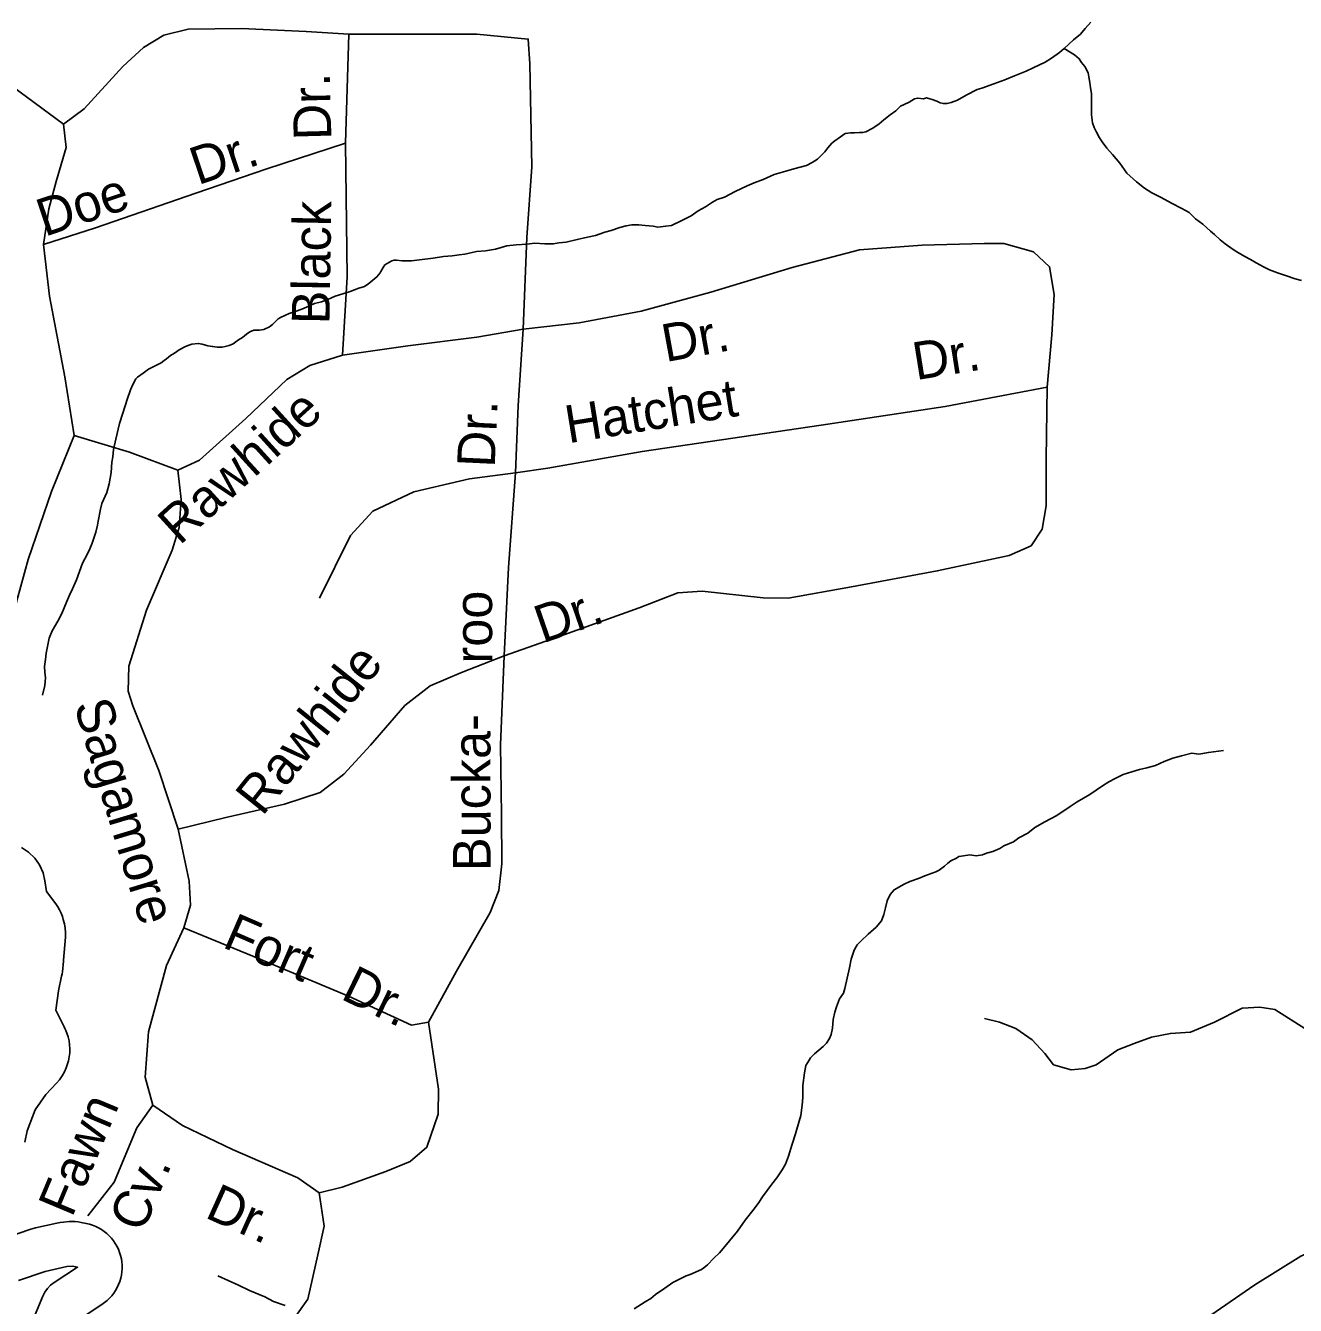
# Model space of a CAD drawing. Extents: x 2126262 to 2293712, y 749403 to 919119.
# Drawn here: x 2240636 to 2243838, y 803427 to 806654 of the extents above; entities that cross this region are included whole.
import ezdxf

# ---------------------------------------------------------------- set-up
doc = ezdxf.new("R2010")
doc.units = 0
for name, color, linetype in [('Exist Hydrographic Lake Shore', 7, 'Continuous'), ('Exist Hydrographic Misc Water Feature', 7, 'Continuous'), ('Exist Road Non-System Type 51', 7, 'Continuous'), ('Exist Road Non-System Type 51 Label', 7, 'Continuous'), ('Exist Road Secondary Type 51 Attributed', 7, 'Continuous')]:
    doc.layers.add(name, color=color, linetype=linetype)

msp = doc.modelspace()

# ---------------------------------------------------------------- linework, layer by layer
at = {"layer": 'Exist Hydrographic Lake Shore'}
for points in [[(2240626.2, 804581.5), (2240644, 804569.8), (2240659.4, 804555), (2240671.6, 804537.6), (2240680.4, 804518.1), (2240685.3, 804497.4), (2240689, 804470.9), (2240712.5, 804439.6), (2240717.6, 804432.1), (2240722.2, 804424.3), (2240726, 804416.1), (2240729.2, 804407.6), (2240731.6, 804400.4), (2240734.7, 804389.5), (2240736.6, 804378.3), (2240737.4, 804367), (2240737, 804355.7), (2240732.2, 804297.5), (2240732.1, 804296.2), (2240732, 804294.8), (2240729.2, 804268.4), (2240728.4, 804262.8), (2240727.4, 804257.2), (2240719.5, 804219.9), (2240712.5, 804171.7), (2240733.5, 804129.7), (2240735.6, 804125.2), (2240737.6, 804120.6), (2240740.4, 804113.5), (2240743.7, 804103.9), (2240746.1, 804094), (2240747.6, 804083.9), (2240748.2, 804073.8), (2240747.9, 804063.6), (2240746.6, 804053.5), (2240744.5, 804043.5), (2240741.4, 804033.8), (2240738.7, 804026.3), (2240734.2, 804015.7), (2240728.7, 804005.6), (2240722.1, 803996.2), (2240714.6, 803987.4), (2240687.4, 803958.7), (2240661, 803920.3), (2240640.5, 803867.4), (2240634.5, 803838.7)], [(2240585.6, 803597.3), (2240649.3, 803619.2), (2240655.2, 803621.1), (2240661.1, 803622.6), (2240715.5, 803634.9), (2240723.7, 803636.4), (2240732, 803637.3), (2240746.2, 803638.4), (2240753.8, 803638.7), (2240761.4, 803638.5), (2240769, 803637.7), (2240776.5, 803636.5), (2240789.5, 803633.9), (2240797.6, 803632), (2240805.5, 803629.5), (2240813.2, 803626.4), (2240820.7, 803622.7), (2240827.8, 803618.5), (2240834.7, 803613.8), (2240841.1, 803608.6), (2240847.2, 803602.9), (2240852.8, 803596.8), (2240858, 803590.3), (2240862.7, 803583.4), (2240866.8, 803576.2), (2240870.5, 803568.8), (2240873.5, 803561), (2240876, 803553.1), (2240877.9, 803545), (2240879.1, 803536.8), (2240879.8, 803528.5), (2240879.9, 803520.2), (2240879.3, 803511.9), (2240878.1, 803503.7), (2240876.4, 803495.6), (2240874, 803487.6), (2240871, 803479.8), (2240867.5, 803472.3), (2240863.5, 803465), (2240858.9, 803458.1), (2240853.8, 803451.5), (2240848.2, 803445.4), (2240842.3, 803439.6), (2240835.8, 803434.3), (2240829.1, 803429.5), (2240779.4, 803396.9)], [(2240658.9, 803400.3), (2240679.9, 803450.8), (2240685, 803460.8), (2240691.5, 803469.9), (2240699.2, 803477.9), (2240708.1, 803484.7), (2240767.4, 803523.6), (2240754.5, 803526.2), (2240740.3, 803525.1), (2240685.9, 803512.8), (2240618.8, 803489.8)]]:
    msp.add_lwpolyline(points, dxfattribs=at)
at = {"layer": 'Exist Hydrographic Misc Water Feature'}
for points in [[(2243322.3, 806662.3), (2243308.3, 806646.3), (2243296.7, 806632.1), (2243278.6, 806618), (2243254.8, 806595.8)], [(2243254.8, 806595.8), (2243243.1, 806585.7), (2243223, 806571.6), (2243207, 806561.5), (2243177.3, 806547.2), (2243159.3, 806539.1), (2243129.5, 806526.8), (2243105.5, 806516.6), (2243077.7, 806506.4), (2243047.9, 806496.2), (2243035.8, 806492.1), (2243007.9, 806477.9), (2242986, 806465.7), (2242970, 806459.6), (2242960.2, 806457.5), (2242950.1, 806457.4), (2242942.1, 806459.3), (2242934.1, 806463.3), (2242922, 806467.2), (2242916.1, 806469.1), (2242908.1, 806471.1), (2242900.1, 806469), (2242886.1, 806470.9), (2242878.1, 806468.8), (2242864.2, 806460.7), (2242852.1, 806454.6), (2242842.3, 806450.5), (2242830.4, 806438.5), (2242816.4, 806428.3), (2242800.6, 806416.2), (2242788.5, 806406.1), (2242780.5, 806400.1), (2242770.9, 806394), (2242754.9, 806385.8), (2242746.9, 806383.8), (2242738.9, 806383.7), (2242726.8, 806383.6), (2242716.8, 806383.5), (2242702.8, 806381.5), (2242690.9, 806373.3), (2242677.2, 806363.2), (2242669.2, 806357.1), (2242659.1, 806345.1), (2242651.4, 806335), (2242639.3, 806322.9), (2242633.3, 806316.9), (2242619.6, 806308.8), (2242605.6, 806300.6), (2242589.6, 806296.5), (2242573.6, 806292.4), (2242553.5, 806286.3), (2242523.8, 806278), (2242495.9, 806265.8), (2242473.8, 806257.6), (2242456.1, 806249.5), (2242426, 806235.3), (2242398.3, 806221), (2242380.3, 806214.9), (2242368.4, 806208.8), (2242350.5, 806196.6), (2242332.5, 806186.5), (2242314.7, 806174.4), (2242302.8, 806168.3), (2242290.9, 806162.1), (2242264.8, 806150), (2242250.9, 806147.8), (2242231, 806145.7), (2242218.9, 806147.6), (2242198.8, 806149.4), (2242182.8, 806151.3), (2242164.8, 806151.1), (2242151, 806149), (2242135, 806144.9), (2242113.1, 806136.7), (2242097.1, 806132.6), (2242073.1, 806124.4), (2242053.4, 806120.2), (2242027.4, 806114.1), (2241999.3, 806107.8), (2241981.2, 806105.7), (2241967.3, 806103.6), (2241945.4, 806103.4), (2241919.3, 806105.2), (2241901.3, 806103), (2241873.6, 806100.8), (2241849.6, 806098.6), (2241821.5, 806090.4), (2241795.7, 806086.2), (2241773.5, 806084), (2241743.8, 806077.7), (2241729.9, 806075.6), (2241711.8, 806073.5), (2241689.9, 806071.3), (2241663.8, 806067.1), (2241629.8, 806062.8), (2241609.9, 806060.7), (2241595.7, 806060.6), (2241585.9, 806060.5), (2241571.8, 806062.4), (2241565.8, 806062.3)], [(2243853.4, 806010.9), (2243837.4, 806014.8), (2243815.4, 806022.6), (2243793.3, 806030.5), (2243773.2, 806038.3), (2243759, 806044.2), (2243739.2, 806055.9), (2243725, 806063.9), (2243710.9, 806071.8), (2243690.8, 806083.6), (2243680.9, 806089.5), (2243660.8, 806103.3), (2243648.5, 806113.2), (2243634.6, 806127.1), (2243624.5, 806135), (2243604.4, 806152.8), (2243586.4, 806166.7), (2243570.2, 806182.6), (2243552.1, 806192.4), (2243525.9, 806206.2), (2243499.9, 806219.9), (2243475.9, 806231.8), (2243457.6, 806243.6), (2243437.5, 806259.5), (2243413.3, 806281.2), (2243395.1, 806307.1), (2243377, 806329), (2243362.9, 806344.8), (2243350.8, 806360.7), (2243344.6, 806370.7), (2243336.6, 806384.6), (2243330.7, 806396.5), (2243326.4, 806408.4), (2243324.3, 806428.5), (2243324.1, 806442.5), (2243324.1, 806454.5), (2243323.9, 806482.5), (2243321.7, 806496.4), (2243319.6, 806510.4), (2243317.4, 806524.4), (2243315.3, 806534.3), (2243307.3, 806550.3), (2243299.1, 806560.2), (2243293.2, 806570.2), (2243281.1, 806580), (2243254.8, 806595.8)], [(2241565.8, 806062.3), (2241559.9, 806060.3), (2241548.2, 806054.2), (2241542, 806050.1), (2241538.1, 806044.1), (2241532.2, 806034.1), (2241530.1, 806030), (2241522.3, 806020), (2241502.2, 806003.8), (2241490.6, 805995.8), (2241476.6, 805991.6), (2241454.7, 805983.5), (2241436.6, 805977.3), (2241416.7, 805971.1), (2241398.9, 805963), (2241382.9, 805956.9), (2241364.9, 805952.7), (2241337.2, 805940.5), (2241321.2, 805934.4), (2241301.1, 805928.2), (2241279.1, 805918), (2241273.4, 805914), (2241269.3, 805909.9), (2241259.3, 805899.9), (2241251.3, 805893.8), (2241237.5, 805887.7), (2241225.6, 805885.6), (2241211.7, 805885.5), (2241201.6, 805881.4), (2241193.6, 805875.4), (2241183.6, 805867.2), (2241173.7, 805861.2), (2241159.8, 805851), (2241149.8, 805847), (2241139.9, 805844.9), (2241131.9, 805842.9), (2241125.8, 805842.8), (2241119.8, 805842.7), (2241107.9, 805844.7), (2241095.8, 805846.5), (2241081.9, 805850.4), (2241071.8, 805852.4), (2241055.8, 805850.2), (2241047.8, 805848.2), (2241037.8, 805844.1), (2241024.1, 805836), (2241012.2, 805827.9), (2241002.1, 805821.8), (2240992.1, 805813.7), (2240986.1, 805809.7), (2240978.3, 805803.6), (2240966.2, 805797.6), (2240958.2, 805793.5), (2240946.3, 805787.4), (2240932.6, 805777.2), (2240918.7, 805767.2), (2240914.6, 805763.1), (2240906.8, 805749), (2240900.8, 805735), (2240893, 805711), (2240881.3, 805676.9), (2240873.6, 805650.9), (2240863.9, 805610.8), (2240858.2, 805584.7), (2240856.3, 805566.7), (2240854.3, 805552.7), (2240852.6, 805526.8), (2240846.9, 805498.7), (2240841.2, 805476.6), (2240829.1, 805448.5)], [(2240829.1, 805448.5), (2240825.4, 805434.5), (2240819.6, 805404.5), (2240817.6, 805394.5), (2240813.9, 805376.5), (2240804, 805348.4), (2240798.1, 805334.4), (2240792.4, 805322.3), (2240780.3, 805298.2), (2240764.9, 805256.1), (2240755, 805234), (2240747, 805218), (2240739.2, 805199.9), (2240727.6, 805171.9), (2240717.5, 805151.8), (2240703.8, 805127.7), (2240696, 805109.6), (2240690.2, 805079.5), (2240688.4, 805071.5), (2240686.5, 805055.5), (2240684.5, 805037.6), (2240684.9, 805023.6), (2240686.8, 805009.6), (2240685.1, 804989.6), (2240679.2, 804965.5)], [(2243657.1, 804825.8), (2243619, 804821.5), (2243595, 804817.3), (2243577.2, 804819.2), (2243551.3, 804812.9), (2243529.4, 804806.8), (2243507.2, 804798.6), (2243485.5, 804788.4), (2243463.6, 804782.3), (2243445.5, 804778.1), (2243425.6, 804772), (2243403.7, 804765.8), (2243383.8, 804755.6), (2243367.8, 804747.5), (2243351.8, 804737.4), (2243320, 804715.1), (2243288.2, 804696.9), (2243270.4, 804684.8), (2243236.6, 804662.5), (2243206.8, 804646.3), (2243180.8, 804632), (2243163.2, 804617.9), (2243141, 804605.7), (2243127.1, 804595.6), (2243103.3, 804585.4), (2243093.2, 804579.3), (2243075.4, 804571.2), (2243059.4, 804567.1), (2243049.6, 804563), (2243033.6, 804560.9), (2243017.6, 804562.8), (2243001.6, 804560.6), (2242989.5, 804558.5), (2242983.5, 804554.5), (2242969.6, 804548.3), (2242961.6, 804542.3), (2242953.8, 804534.3), (2242939.9, 804524.1), (2242931.9, 804520.1), (2242904.2, 804509.8), (2242888, 804503.7), (2242866, 804495.5), (2242852.1, 804489.5), (2242826.3, 804475.2), (2242816.4, 804463.1), (2242808.6, 804447.1), (2242804.5, 804429.1), (2242800.8, 804413), (2242794.9, 804397), (2242781.2, 804380.9), (2242761.3, 804362.7), (2242743.4, 804346.6), (2242733.6, 804336.5), (2242725.6, 804322.4), (2242717.8, 804300.4), (2242713.9, 804278.3), (2242708.2, 804252.3), (2242702.4, 804226.3), (2242698.5, 804214.2), (2242688.7, 804200.2), (2242680.9, 804180.1), (2242676.8, 804166.1), (2242673.1, 804148.1), (2242671, 804126), (2242667.3, 804110.1), (2242663.2, 804100.1), (2242655.7, 804088), (2242647.7, 804079.9), (2242625.9, 804061.8), (2242615.9, 804051.7), (2242611.8, 804045.6), (2242604, 804031.6), (2242600.1, 804013.6), (2242596.4, 803981.5), (2242596.6, 803951.5), (2242594.8, 803931.6), (2242591.1, 803905.6), (2242581.2, 803871.4), (2242577.3, 803859.4), (2242569.5, 803833.4), (2242559.9, 803803.3), (2242552.1, 803783.3), (2242544.1, 803769.2), (2242530.4, 803749.1), (2242518.3, 803733), (2242506.6, 803716.9), (2242494.9, 803700.8), (2242484.9, 803686.7), (2242473.2, 803670.7), (2242451.2, 803642.5), (2242431.3, 803614.3), (2242411.6, 803590.2), (2242399.8, 803576.1), (2242385.8, 803560), (2242372.1, 803545.9), (2242356.1, 803529.8), (2242346.2, 803521.7), (2242340.3, 803517.6), (2242312.4, 803505.4), (2242302.4, 803501.4)], [(2241291.2, 803427.2), (2241261.3, 803436.9), (2241239.4, 803448.7), (2241201, 803464.4), (2241173.1, 803478.2), (2241147.1, 803489.9), (2241120.8, 803501.7)], [(2242302.4, 803501.4), (2242288.6, 803495.3), (2242268.5, 803485.1), (2242248.6, 803470.9), (2242224.8, 803454.8), (2242212.7, 803444.6), (2242199, 803436.6), (2242171.1, 803418.3)]]:
    msp.add_lwpolyline(points, dxfattribs=at)
at = {"layer": 'Exist Road Non-System Type 51'}
msp.add_line((2241451.8, 806632.3), (2241443.4, 806357.2), dxfattribs=at)
for points in [[(2240732.2, 806404.9), (2240603.8, 806499.9), (2240450.3, 806632.6)], [(2240732.2, 806404.9), (2240783.8, 806444.1), (2240881.5, 806550.2), (2240933.8, 806598.4), (2240985.4, 806629.1), (2241046.8, 806644.5), (2241180.8, 806645.9), (2241344.1, 806638.9), (2241451.8, 806632.3)], [(2241891.4, 805887.9), (2241900.4, 806119), (2241913, 806297.8), (2241908.1, 806556.9), (2241903.9, 806619.7), (2241774.1, 806632.3), (2241451.8, 806632.3)], [(2240681.5, 806101.6), (2240695.2, 806192), (2240713.3, 806260.4), (2240739.1, 806346.3), (2240732.2, 806404.9)], [(2240681.5, 806101.6), (2240812.6, 806143.5), (2241065.9, 806230.8), (2241244.6, 806292.2), (2241443.4, 806357.2)], [(2241435.7, 805822.9), (2241446.9, 806019.9), (2241443.4, 806357.2)], [(2240758.9, 805620.4), (2240735.2, 805768.4), (2240696.8, 805971.7), (2240681.5, 806101.6)], [(2241891.4, 805887.9), (2242032.3, 805904.6), (2242188.6, 805934), (2242364.4, 805981.4), (2242568.9, 806043.6), (2242739.1, 806088.3), (2242897.5, 806100.2), (2243053.8, 806104.4), (2243102.7, 806104.4), (2243178, 806083.4), (2243218.5, 806045.7), (2243229.7, 805975.9), (2243224.1, 805873.9), (2243212.2, 805741.9)], [(2241435.7, 805822.9), (2241600.4, 805846.7), (2241774.1, 805868.3), (2241891.4, 805887.9)], [(2241871.8, 805526.1), (2241878.1, 805695.8), (2241891.4, 805887.9)], [(2241020.6, 805533.1), (2241075, 805558.2), (2241192.2, 805663), (2241294.8, 805761.5), (2241353.4, 805796.4), (2241435.7, 805822.9)], [(2243212.2, 805741.9), (2243209.4, 805561.7), (2243209.4, 805443), (2243199.7, 805384.4), (2243171.7, 805342.5), (2243116.6, 805318), (2242935.2, 805278.9), (2242718.9, 805238.4), (2242559.1, 805209.8), (2242496.3, 805211.2), (2242342.8, 805227.9), (2242281.4, 805223.7), (2242183.7, 805186), (2241993.9, 805117.6), (2241843.2, 805064.9)], [(2241871.8, 805526.1), (2241953.5, 805538), (2242190.7, 805579.9), (2242642.2, 805646.2), (2242954.7, 805693.7), (2243212.2, 805741.9)], [(2240758.9, 805620.4), (2240701.7, 805479.3), (2240643.1, 805307.5), (2240568.4, 805038.7), (2240532.1, 804907.4), (2240493.1, 804771.9), (2240458.9, 804607.8), (2240429.6, 804434.6), (2240411.4, 804285.2)], [(2241020.6, 805533.1), (2240898.5, 805578.5), (2240758.9, 805620.4)], [(2241021.3, 804627.7), (2240972.4, 804775.4), (2240906.8, 804938.8), (2240895, 804975.8), (2240896.4, 805038.7), (2240941, 805179.7), (2241005.9, 805331.3), (2241024.1, 805388.5), (2241028.9, 805459.1), (2241020.6, 805533.1)], [(2241871.8, 805526.1), (2241756, 805510.8), (2241615.1, 805478.6), (2241511.8, 805429.7), (2241456, 805368.3), (2241377.8, 805210.5)], [(2241843.2, 805064.9), (2241853.7, 805287.7), (2241871.8, 805526.1)], [(2241021.3, 804627.7), (2241141.3, 804657.1), (2241289.2, 804690.6), (2241379.2, 804720.6), (2241439.2, 804766.7), (2241506.2, 804839.3), (2241592.7, 804939.9), (2241656.2, 804989.5), (2241735.8, 805023), (2241843.2, 805064.9)], [(2241843.2, 805064.9), (2241833.5, 804840), (2241836.3, 804664), (2241837, 804540.4), (2241830, 804473.4), (2241807.6, 804417.5), (2241723.2, 804270.2), (2241652.7, 804141)], [(2241035.2, 804379.1), (2241052, 804436.4), (2241049.2, 804496.4), (2241021.3, 804627.7)], [(2240957.1, 803932.2), (2240938.2, 804002.7), (2240946.6, 804117.2), (2240992, 804284.1), (2241035.2, 804379.1)], [(2241035.2, 804379.1), (2241209.7, 804307.9), (2241450.4, 804206.6), (2241609.5, 804134), (2241652.7, 804141)], [(2243862.2, 804125.6), (2243786.2, 804173.1), (2243748.1, 804179.4), (2243703.8, 804176.3), (2243634.1, 804141.4), (2243573.9, 804116.1), (2243523.2, 804112.9), (2243475.7, 804103.4), (2243431.3, 804087.6), (2243390.1, 804071.7), (2243336.2, 804033.7), (2243307.7, 804024.2), (2243272.9, 804021), (2243228.5, 804033.7), (2243206.3, 804062.2), (2243174.6, 804097.1), (2243133.5, 804125.6), (2243092.3, 804141.4), (2243054.2, 804150.9)], [(2241376.4, 803710.8), (2241434.3, 803725.5), (2241544.6, 803764.6), (2241606, 803789.7), (2241647.9, 803826), (2241676.5, 803909.1), (2241677.9, 803972), (2241652.7, 804141)], [(2240957.1, 803932.2), (2240916.6, 803874.9), (2240859.4, 803738), (2240793.8, 803652.8)], [(2241376.4, 803710.8), (2241322.7, 803749.2), (2241158, 803820.4), (2241032.4, 803880.5), (2240957.1, 803932.2)], [(2241170.9, 803309.6), (2241251.5, 803347), (2241312.9, 803393.1), (2241347.8, 803443.3), (2241373.6, 803554.4), (2241389, 803627), (2241376.4, 803710.8)]]:
    msp.add_lwpolyline(points, dxfattribs=at)
at = {"layer": 'Exist Road Secondary Type 51 Attributed'}
msp.add_lwpolyline([(2245014.4, 804015.4), (2244751.6, 803912.4), (2244380.4, 803761.5), (2244055.5, 803640.8), (2243852.2, 803551.3), (2243735.7, 803479.4), (2243551.5, 803352.3), (2243396.6, 803229.4), (2243352, 803181)], dxfattribs=at)

# ---------------------------------------------------------------- texts
at = {"layer": 'Exist Road Non-System Type 51 Label'}
for s, rotation, p in [('Dr.', 91.5272, (2241407.7, 806366)), ('Dr.', 18.6138, (2241071, 806251)), ('Doe', 18.6138, (2240684.5, 806120.8)), ('Black', 89.0992, (2241402.5, 805900.2)), ('Dr.', 10.3493, (2242250.3, 805805.1)), ('Dr.', 9.1148, (2242881.5, 805759.7)), ('Hatchet', 9.1623, (2242004.9, 805600.4)), ('Rawhide', 42.2869, (2241024.9, 805341.8)), ('Dr.', 87.3265, (2241819.1, 805538.3)), ('roo', 90.1176, (2241813, 805045.5)), ('Dr.', 19.1009, (2241940.3, 805095.8)), ('Rawhide', 51.4636, (2241233.6, 804658.5)), ('Sagamore', 286.8467, (2240757.7, 804941)), ('Bucka-', 90.1176, (2241809.1, 804522.4)), ('Fort', 336.5482, (2241129.7, 804331.3)), ('Dr.', 333.9728, (2241428, 804201.4)), ('Fawn', 67.2399, (2240753.4, 803646.7)), ('Cv.', 67.2399, (2240932.1, 803607.8)), ('Dr.', 335.7037, (2241085.7, 803650.1))]:
    msp.add_text(s, height=95, rotation=rotation, dxfattribs=at).set_placement(p)

doc.saveas('drawing.dxf')
